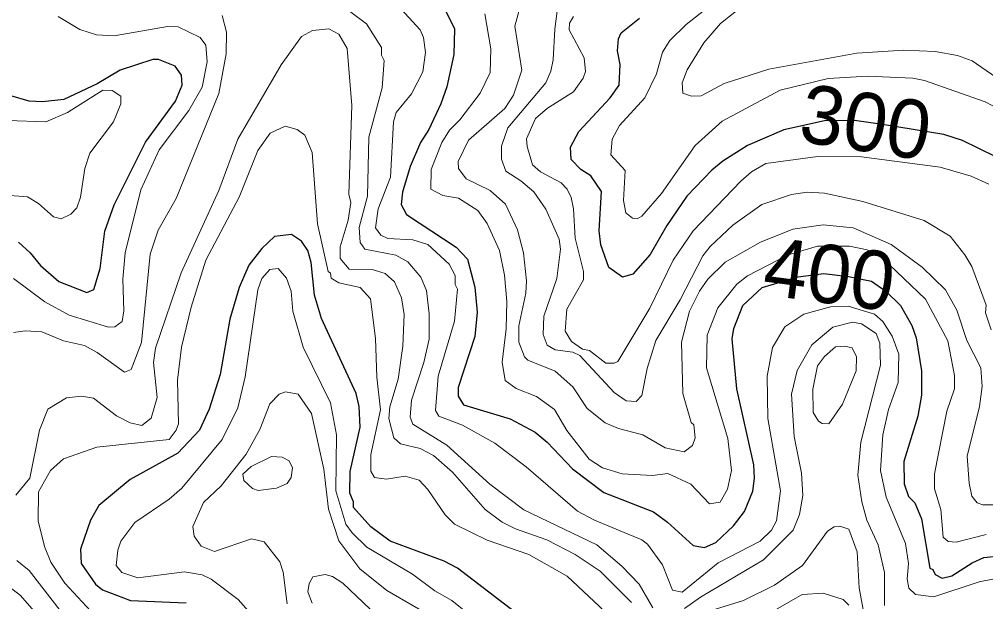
# Model space of a CAD drawing. Extents: x 673.3 to 698.5, y 6984.3 to 7012.3.
# Drawn here: x 690.605 to 691.93, y 7008.741 to 7009.539 of the extents above; entities that cross this region are included whole.
import ezdxf
from ezdxf.enums import TextEntityAlignment as Align

# ---------------------------------------------------------------- set-up
doc = ezdxf.new("R2010")
doc.units = 0
doc.header["$LTSCALE"] = 0.032
doc.layers.add('1', color=7, linetype='Continuous', lineweight=25)
doc.layers.add('2', color=7, linetype='Continuous', lineweight=13)
doc.layers.add('61', color=7, linetype='Continuous')

msp = doc.modelspace()

# ---------------------------------------------------------------- linework, layer by layer
at = {"layer": '1'}
for points in [[(691.1904, 7009.5488), (691.2022, 7009.5254), (691.2013, 7009.4902), (691.1916, 7009.4461), (691.1834, 7009.4228), (691.1666, 7009.3876), (691.1552, 7009.3698), (691.1411, 7009.3368), (691.1308, 7009.3017), (691.129, 7009.2847), (691.1364, 7009.2709), (691.2044, 7009.2263), (691.2198, 7009.2098), (691.2301, 7009.1716), (691.2332, 7009.1373), (691.2299, 7009.1039), (691.2072, 7009.0341), (691.2072, 7009.022), (691.2145, 7009.0104), (691.2783, 7008.9913), (691.3126, 7008.9727), (691.329, 7008.9591), (691.3637, 7008.9228), (691.4069, 7008.8904), (691.4751, 7008.8636), (691.4942, 7008.8496), (691.5295, 7008.8174), (691.5449, 7008.8147), (691.5603, 7008.8218), (691.5848, 7008.8446), (691.5999, 7008.8642), (691.6111, 7008.8922), (691.6135, 7008.9097), (691.6127, 7008.9282), (691.5891, 7009.0322), (691.5826, 7009.1009), (691.5851, 7009.1148), (691.5973, 7009.1462), (691.6239, 7009.1712), (691.6734, 7009.1859), (691.7085, 7009.1901), (691.7425, 7009.1861), (691.7737, 7009.1797), (691.7936, 7009.1661), (691.8135, 7009.1462), (691.8292, 7009.119), (691.8351, 7009.1019), (691.8423, 7009.0569), (691.8423, 7009.0237), (691.8376, 7008.995), (691.8182, 7008.9325), (691.8187, 7008.9022), (691.8245, 7008.8849), (691.8333, 7008.8758), (691.8424, 7008.8543), (691.8538, 7008.7864), (691.8578, 7008.7845), (691.8614, 7008.778), (691.8707, 7008.7726), (691.8842, 7008.7759), (691.9119, 7008.7937), (691.9278, 7008.8009), (691.9591, 7008.8041)], [(691.4465, 7009.1894), (691.4322, 7009.1854), (691.4136, 7009.1987), (691.4026, 7009.2296), (691.4005, 7009.2488), (691.4035, 7009.3028), (691.3888, 7009.3243), (691.3755, 7009.3329), (691.3621, 7009.3463), (691.3613, 7009.3635), (691.3726, 7009.385), (691.4154, 7009.431), (691.4278, 7009.4484), (691.4294, 7009.4768), (691.4255, 7009.4955), (691.427, 7009.512), (691.4306, 7009.5202), (691.4559, 7009.5403)], [(690.6039, 7009.2332), (690.6201, 7009.2185), (690.6344, 7009.2011), (690.6593, 7009.1794), (690.6978, 7009.1643), (690.7072, 7009.1685), (690.7161, 7009.197), (690.7225, 7009.2481), (690.7355, 7009.2843), (690.7783, 7009.3704), (690.8194, 7009.4264), (690.8284, 7009.4484), (690.8275, 7009.4622), (690.8191, 7009.4746), (690.7959, 7009.4833), (690.7885, 7009.4833), (690.7437, 7009.4687), (690.7122, 7009.4504), (690.6661, 7009.4288), (690.6369, 7009.4256), (690.6186, 7009.4263), (690.5938, 7009.4339)], [(691.9436, 7009.3505), (691.8988, 7009.3725), (691.8729, 7009.3808), (691.7888, 7009.3944), (691.7505, 7009.4001), (691.7093, 7009.3995), (691.6537, 7009.3873), (691.604, 7009.3655), (691.5698, 7009.3443), (691.5548, 7009.3319), (691.5208, 7009.2963), (691.493, 7009.2561), (691.4704, 7009.2165), (691.4465, 7009.1894)], [(691.1878, 7008.7963), (691.1138, 7008.8236), (691.0874, 7008.8433), (691.0637, 7008.8697), (691.0637, 7008.8774), (691.0587, 7008.8894), (691.059, 7008.9189), (691.0727, 7008.9798), (691.0713, 7009.0082), (691.0673, 7009.026), (691.0195, 7009.1287), (691.0101, 7009.1606), (691.0054, 7009.2053), (691.0007, 7009.2219), (690.9923, 7009.2348), (690.9786, 7009.2437), (690.9552, 7009.2412), (690.9377, 7009.2246), (690.9198, 7009.2019), (690.9069, 7009.1711), (690.8939, 7009.1279), (690.8806, 7009.052), (690.8658, 7009.0042), (690.8522, 7008.9755), (690.8225, 7008.9441), (690.7571, 7008.9078), (690.7141, 7008.8722), (690.7027, 7008.8524), (690.6892, 7008.8126), (690.6901, 7008.7927), (690.7095, 7008.7645), (690.7191, 7008.7566), (690.7575, 7008.7422), (690.834, 7008.7389)], [(691.2842, 7008.7268), (691.206, 7008.7864), (691.1878, 7008.7963)]]:
    msp.add_lwpolyline(points, dxfattribs=at)
at = {"layer": '2'}
for points in [[(691.5426, 7009.2143), (691.5116, 7009.1541), (691.4783, 7009.0986), (691.4662, 7009.0602), (691.4589, 7009.023), (691.451, 7009.015), (691.4374, 7009.0156), (691.421, 7009.0271), (691.374, 7009.0778), (691.3643, 7009.0826), (691.3402, 7009.0859), (691.3291, 7009.0919), (691.3237, 7009.1069), (691.3245, 7009.1318), (691.3422, 7009.1832), (691.3472, 7009.2238), (691.3457, 7009.2375), (691.3275, 7009.2784), (691.3107, 7009.3024), (691.2932, 7009.3174), (691.2724, 7009.3303), (691.2667, 7009.3471), (691.2666, 7009.3647), (691.2753, 7009.3898), (691.3271, 7009.4514), (691.3342, 7009.4674), (691.3374, 7009.4831), (691.3394, 7009.5253), (691.3469, 7009.582)], [(691.6351, 7009.5873), (691.567, 7009.533), (691.5438, 7009.5062), (691.521, 7009.4694), (691.5143, 7009.4514), (691.5152, 7009.4376), (691.5272, 7009.4333), (691.5404, 7009.4337), (691.572, 7009.4507), (691.6333, 7009.4704), (691.7536, 7009.4923), (691.8182, 7009.4963), (691.8614, 7009.4947), (691.8918, 7009.4891), (691.9119, 7009.4816), (691.9576, 7009.45)], [(691.4738, 7008.7323), (691.4553, 7008.7645), (691.4313, 7008.7893), (691.3971, 7008.8186), (691.2973, 7008.8662), (691.2503, 7008.9014), (691.1914, 7008.955), (691.1448, 7008.9838), (691.1412, 7008.9934), (691.1429, 7009.0166), (691.1599, 7009.0683), (691.1672, 7009.1003), (691.1672, 7009.1352), (691.1636, 7009.1668), (691.1558, 7009.1853), (691.1379, 7009.2064), (691.1215, 7009.2154), (691.0789, 7009.2235), (691.0725, 7009.2329), (691.0712, 7009.2531), (691.0827, 7009.2962), (691.0846, 7009.3773), (691.1029, 7009.4447), (691.1054, 7009.482), (691.1021, 7009.4894), (691.1019, 7009.4998), (691.0813, 7009.5326), (691.0365, 7009.5661)], [(691.9894, 7008.8734), (691.9264, 7008.8732), (691.9186, 7008.8762), (691.9115, 7008.8851), (691.9076, 7008.903), (691.9051, 7008.94), (691.9222, 7009.008), (691.9255, 7009.0355), (691.9238, 7009.0609), (691.9047, 7009.0983), (691.8911, 7009.14), (691.8755, 7009.1677), (691.8435, 7009.1989), (691.8008, 7009.23), (691.7487, 7009.2528), (691.7077, 7009.2569), (691.6662, 7009.2509), (691.6217, 7009.2333), (691.573, 7009.2058), (691.5496, 7009.1825), (691.5379, 7009.166), (691.5242, 7009.1386), (691.5135, 7009.0963), (691.515, 7009.0257), (691.5268, 7008.9859), (691.5303, 7008.9827), (691.5321, 7008.9651), (691.5286, 7008.9547), (691.5171, 7008.9459), (691.4911, 7008.9513), (691.4604, 7008.9694), (691.4269, 7008.9779), (691.4086, 7008.9856), (691.384, 7009.0051), (691.3645, 7009.0352), (691.34, 7009.0565), (691.3027, 7009.0717), (691.2979, 7009.076), (691.2902, 7009.0964), (691.2903, 7009.1187), (691.3, 7009.1631), (691.3008, 7009.1802), (691.2966, 7009.2185), (691.2882, 7009.2499), (691.272, 7009.2855), (691.2508, 7009.3039), (691.2181, 7009.32), (691.2073, 7009.3342), (691.2072, 7009.3436), (691.2214, 7009.3729), (691.271, 7009.4162), (691.283, 7009.4348), (691.2942, 7009.469), (691.2846, 7009.5293), (691.2952, 7009.5682)], [(691.1237, 7009.5578), (691.1548, 7009.5243), (691.1597, 7009.5138), (691.1624, 7009.4932), (691.1588, 7009.4665), (691.1431, 7009.4367), (691.1219, 7009.411), (691.1185, 7009.398), (691.1142, 7009.3222), (691.0973, 7009.2788), (691.0939, 7009.2528), (691.1009, 7009.2427), (691.1106, 7009.2383), (691.1451, 7009.2364), (691.1656, 7009.23), (691.1949, 7009.2032), (691.2029, 7009.1877), (691.2031, 7009.1751), (691.2063, 7009.1687), (691.2022, 7009.125), (691.1794, 7009.0498), (691.1761, 7009.0027), (691.1805, 7008.9946), (691.2131, 7008.9824), (691.2574, 7008.9576), (691.3002, 7008.9253), (691.3705, 7008.8646), (691.3939, 7008.8521), (691.459, 7008.8252), (691.4665, 7008.8192), (691.4872, 7008.7911), (691.5011, 7008.7564), (691.5144, 7008.7537), (691.5636, 7008.7937), (691.621, 7008.8237), (691.6367, 7008.8385), (691.6436, 7008.8515), (691.6493, 7008.8925), (691.6315, 7008.9915), (691.6307, 7009.0496), (691.6381, 7009.0887), (691.6549, 7009.1173), (691.6813, 7009.1346), (691.7178, 7009.1446), (691.7419, 7009.1456), (691.7781, 7009.1344), (691.7893, 7009.1247)], [(691.4181, 7009.3742), (691.4283, 7009.3933), (691.4629, 7009.4312), (691.4792, 7009.4641), (691.4874, 7009.4934), (691.4972, 7009.5096), (691.5198, 7009.5314), (691.5582, 7009.5615)], [(690.8836, 7009.5439), (690.8894, 7009.5212), (690.8887, 7009.4912), (690.8787, 7009.4371), (690.8205, 7009.2931), (690.7955, 7009.2498), (690.7845, 7009.2166), (690.773, 7009.0957), (690.7584, 7009.0586), (690.7494, 7009.0551), (690.7122, 7009.0822), (690.6945, 7009.0916), (690.6656, 7009.0978), (690.636, 7009.1103), (690.6131, 7009.1119), (690.5974, 7009.1095)], [(690.7275, 7009.1169), (690.7364, 7009.1174), (690.7461, 7009.1245), (690.7486, 7009.1391), (690.747, 7009.1826), (690.7503, 7009.2186), (690.772, 7009.3051), (690.7968, 7009.3599), (690.8376, 7009.4136), (690.856, 7009.4457), (690.8627, 7009.4804), (690.8612, 7009.503), (690.8533, 7009.5136), (690.823, 7009.5281), (690.8086, 7009.5289), (690.7351, 7009.516), (690.7112, 7009.5175), (690.6884, 7009.5248), (690.6587, 7009.5424)], [(691.247, 7009.2586), (691.2338, 7009.2767), (691.2077, 7009.2933), (691.1859, 7009.2972), (691.1697, 7009.306), (691.1698, 7009.3326), (691.1845, 7009.3696), (691.1952, 7009.3869), (691.2093, 7009.4009), (691.2374, 7009.4372), (691.2511, 7009.4655), (691.2519, 7009.4983), (691.2437, 7009.546)], [(691.3651, 7009.5426), (691.3596, 7009.5334), (691.3595, 7009.5242), (691.3798, 7009.4856), (691.3815, 7009.4669), (691.3785, 7009.4578), (691.3652, 7009.4394), (691.3296, 7009.4169), (691.3131, 7009.4027), (691.3009, 7009.3748), (691.3016, 7009.3642), (691.309, 7009.3393), (691.3201, 7009.3295), (691.3483, 7009.3145), (691.3564, 7009.3057), (691.3618, 7009.2944), (691.3651, 7009.2789), (691.3676, 7009.2388), (691.379, 7009.193), (691.3789, 7009.1815), (691.3562, 7009.1414), (691.3538, 7009.1113), (691.3623, 7009.097), (691.3774, 7009.0868), (691.3873, 7009.0849), (691.4094, 7009.0676), (691.4212, 7009.0673), (691.426, 7009.0696), (691.47, 7009.1427), (691.5021, 7009.2084), (691.5295, 7009.2486), (691.5945, 7009.317), (691.6093, 7009.3297), (691.6289, 7009.3408), (691.7005, 7009.3505), (691.7603, 7009.3501), (691.8679, 7009.3359), (691.9107, 7009.3237), (691.9349, 7009.3128)], [(690.6004, 7008.8864), (690.6197, 7008.91), (690.6331, 7008.9755), (690.6444, 7009.0042), (690.6698, 7009.0197), (690.6903, 7009.0224), (690.7069, 7009.0195), (690.7383, 7008.9954), (690.7571, 7008.9856), (690.7731, 7008.9818), (690.7859, 7008.992), (690.7941, 7009.0205), (690.7894, 7009.0685), (690.7918, 7009.0879), (690.8272, 7009.1913), (690.8789, 7009.3042), (690.9051, 7009.3745), (690.9641, 7009.4762), (690.9922, 7009.515), (691.0073, 7009.5233), (691.0297, 7009.5256), (691.0436, 7009.5181), (691.0548, 7009.4985), (691.0613, 7009.4205), (691.0573, 7009.2988), (691.0597, 7009.2876), (691.0564, 7009.2635), (691.0452, 7009.2267), (691.0451, 7009.2109), (691.0578, 7009.196), (691.0893, 7009.1957), (691.1069, 7009.1901), (691.1198, 7009.1789), (691.1294, 7009.1571), (691.1331, 7009.134), (691.1313, 7009.0905), (691.1248, 7009.0453), (691.1135, 7009.0077), (691.1119, 7008.9918), (691.1189, 7008.965), (691.128, 7008.9569), (691.1549, 7008.9505), (691.1732, 7008.9407), (691.1992, 7008.9179), (691.2443, 7008.8671), (691.2672, 7008.8494), (691.2855, 7008.8402), (691.3288, 7008.8252), (691.3674, 7008.8051), (691.4016, 7008.7823), (691.4447, 7008.7393)], [(692.0003, 7009.388), (691.9298, 7009.4254), (691.8465, 7009.4548), (691.8304, 7009.4581), (691.7682, 7009.4606), (691.7145, 7009.4574), (691.6486, 7009.4414), (691.569, 7009.3991), (691.532, 7009.3658), (691.486, 7009.3001), (691.4591, 7009.2687), (691.4524, 7009.2652), (691.446, 7009.2659), (691.4368, 7009.2732), (691.4336, 7009.2903), (691.436, 7009.3313), (691.4166, 7009.3531), (691.4181, 7009.3742)], [(690.5892, 7009.3999), (690.6416, 7009.3979), (690.6711, 7009.411), (690.7197, 7009.4414), (690.7326, 7009.4412), (690.7444, 7009.4335), (690.7444, 7009.4228), (690.7345, 7009.3983), (690.702, 7009.3553), (690.695, 7009.3342), (690.6892, 7009.2948), (690.6841, 7009.2804), (690.6758, 7009.2715), (690.6624, 7009.2653), (690.6523, 7009.2678), (690.6316, 7009.286), (690.6164, 7009.2952), (690.5864, 7009.2977)], [(691.032, 7009.1907), (691.0288, 7009.1929), (691.0142, 7009.2585), (691.0067, 7009.3563), (690.9969, 7009.3798), (690.9861, 7009.3877), (690.9696, 7009.3921), (690.9492, 7009.3825), (690.9325, 7009.3589), (690.9068, 7009.2947), (690.8612, 7009.2084), (690.841, 7009.144), (690.8277, 7009.0895), (690.822, 7009.0443), (690.8236, 7008.9844), (690.8204, 7008.9755), (690.8107, 7008.9628), (690.7116, 7008.9523), (690.6657, 7008.9361), (690.6479, 7008.9201), (690.6315, 7008.8913), (690.6313, 7008.8514), (690.6399, 7008.8161), (690.6483, 7008.7947), (690.6676, 7008.7661), (690.7033, 7008.7274)], [(691.9382, 7009.1132), (691.9304, 7009.1363), (691.9311, 7009.1467), (691.9115, 7009.1999), (691.9019, 7009.216), (691.8816, 7009.2413), (691.8459, 7009.2629), (691.7622, 7009.2888), (691.7094, 7009.3002), (691.6858, 7009.3018), (691.6643, 7009.2985), (691.6236, 7009.2848), (691.5836, 7009.2563), (691.5528, 7009.2272), (691.5426, 7009.2143)], [(691.9311, 7008.8326), (691.8899, 7008.8221), (691.8791, 7008.823), (691.8721, 7008.829), (691.8691, 7008.8667), (691.8604, 7008.8951), (691.8603, 7008.9159), (691.8771, 7009.0018), (691.8879, 7009.0323), (691.8879, 7009.0505), (691.8785, 7009.098), (691.8481, 7009.1549), (691.7884, 7009.2116), (691.7678, 7009.2225), (691.7439, 7009.2279), (691.6996, 7009.2276), (691.6598, 7009.2158), (691.6038, 7009.1869), (691.5892, 7009.1756), (691.5632, 7009.1432), (691.5484, 7009.1058), (691.5476, 7009.0612), (691.5768, 7008.9641), (691.5817, 7008.9201), (691.5766, 7008.8948), (691.5663, 7008.8769), (691.5519, 7008.8747), (691.5259, 7008.9014), (691.4945, 7008.9163), (691.4737, 7008.9133), (691.4321, 7008.9159), (691.4048, 7008.924), (691.3865, 7008.9359), (691.3563, 7008.975), (691.339, 7009.0037), (691.3146, 7009.0216), (691.2864, 7009.0329), (691.2716, 7009.0438), (691.2673, 7009.0688), (691.2731, 7009.1146), (691.2739, 7009.1518), (691.2707, 7009.1882), (691.2639, 7009.2217), (691.247, 7009.2586)], [(690.9651, 7008.6759), (690.9053, 7008.7437), (690.8683, 7008.7716), (690.8558, 7008.7773), (690.8317, 7008.7814), (690.7677, 7008.7733), (690.7456, 7008.7807), (690.7382, 7008.7902), (690.7402, 7008.8111), (690.7444, 7008.8234), (690.7636, 7008.8492), (690.8108, 7008.8809), (690.8282, 7008.896), (690.8833, 7008.9627), (690.9049, 7009.0062), (690.9148, 7009.0489), (690.9324, 7009.1678), (690.9376, 7009.1835), (690.9487, 7009.1956), (690.9604, 7009.1973), (690.9715, 7009.1839), (690.9781, 7009.1659), (690.9801, 7009.1387), (690.9945, 7009.0895), (691.0319, 7009.0129), (691.0401, 7008.9694), (691.0393, 7008.8925), (691.0532, 7008.8468), (691.0615, 7008.8349), (691.082, 7008.8153), (691.1442, 7008.7783), (691.1752, 7008.7554), (691.1985, 7008.742), (691.2566, 7008.6954)], [(690.5972, 7009.1836), (690.6401, 7009.1515), (690.6734, 7009.1333), (690.7275, 7009.1169)], [(691.4681, 7008.6711), (691.3564, 7008.7754), (691.3041, 7008.805), (691.247, 7008.825), (691.202, 7008.847), (691.1891, 7008.8596), (691.1655, 7008.8944), (691.1535, 7008.9073), (691.1346, 7008.9124), (691.1086, 7008.9085), (691.0925, 7008.9107), (691.0875, 7008.9194), (691.0875, 7008.9422), (691.1004, 7009.0033), (691.0956, 7009.0482), (691.0939, 7009.101), (691.0868, 7009.1554), (691.0727, 7009.1713), (691.0432, 7009.1773), (691.0331, 7009.1837), (691.032, 7009.1907)], [(691.7919, 7008.7353), (691.7917, 7008.7804), (691.7828, 7008.8185), (691.7677, 7008.8524), (691.7605, 7008.8774), (691.7553, 7008.9138), (691.7593, 7008.9592), (691.7861, 7009.0648), (691.7852, 7009.0947), (691.7803, 7009.1079), (691.7602, 7009.1215), (691.748, 7009.1234), (691.721, 7009.1168), (691.692, 7009.0927), (691.6719, 7009.0575), (691.6641, 7009.0247)], [(691.7893, 7009.1247), (691.802, 7009.1046), (691.8113, 7009.0797), (691.8106, 7009.041), (691.7974, 7009.0039), (691.7895, 7008.969), (691.7862, 7008.9204), (691.7939, 7008.884), (691.8204, 7008.8201), (691.8244, 7008.7931), (691.8229, 7008.7721), (691.8252, 7008.7589), (691.8341, 7008.7504), (691.8594, 7008.7471), (691.9216, 7008.7676), (691.9611, 7008.7756)], [(691.1788, 7008.7157), (691.1093, 7008.7559), (691.0724, 7008.7858), (691.0433, 7008.824), (691.0292, 7008.8675), (691.0229, 7008.9221), (691.0058, 7008.9983), (690.9878, 7009.0249), (690.9703, 7009.028), (690.9614, 7009.025), (690.949, 7009.0118), (690.935, 7008.9765), (690.9165, 7008.9429), (690.8821, 7008.8992), (690.8578, 7008.8765), (690.8432, 7008.8437), (690.8448, 7008.8305), (690.8545, 7008.8166), (690.8728, 7008.8092), (690.9238, 7008.8267), (690.9408, 7008.8227), (690.9625, 7008.7952), (690.9669, 7008.7811), (690.9725, 7008.7378)], [(691.6641, 7009.0247), (691.6677, 7008.967), (691.6778, 7008.9165), (691.6795, 7008.8861), (691.675, 7008.86), (691.6666, 7008.8387), (691.6259, 7008.7977), (691.5392, 7008.7467), (691.5176, 7008.7313)], [(691.5348, 7008.7225), (691.5982, 7008.742), (691.641, 7008.7634), (691.6791, 7008.79), (691.7136, 7008.8374), (691.7228, 7008.8432), (691.7303, 7008.844), (691.7426, 7008.8401), (691.7543, 7008.809), (691.7569, 7008.7596), (691.7631, 7008.727)], [(690.5607, 7008.7842), (690.6067, 7008.749), (690.6354, 7008.7168)], [(690.6785, 7008.706), (690.6189, 7008.7832), (690.602, 7008.7968)], [(691.1238, 7008.6946), (691.0489, 7008.766), (691.0349, 7008.775), (691.0245, 7008.778), (691.0077, 7008.7747), (691.0027, 7008.7656), (691.0011, 7008.7541), (691.0069, 7008.7386)], [(691.743, 7008.7357), (691.735, 7008.7434), (691.7077, 7008.7521), (691.6787, 7008.7504), (691.6271, 7008.7205)]]:
    msp.add_lwpolyline(points, dxfattribs=at)
for points in [[(691.7527, 7009.0567), (691.7535, 7009.0762), (691.7475, 7009.0885), (691.7373, 7009.0908), (691.7245, 7009.09), (691.7092, 7009.0766), (691.6998, 7009.0636), (691.6933, 7009.0319), (691.6941, 7008.9999), (691.7013, 7008.9877), (691.706, 7008.9848), (691.7154, 7008.9844), (691.734, 7009.0111)], [(690.9726, 7008.9027), (690.9782, 7008.9107), (690.9799, 7008.9239), (690.9752, 7008.9334), (690.9656, 7008.9384), (690.951, 7008.9393), (690.9231, 7008.9257), (690.9116, 7008.9154), (690.9132, 7008.9066), (690.9248, 7008.8958), (690.9326, 7008.893), (690.9581, 7008.896)]]:
    msp.add_lwpolyline(points, close=True, dxfattribs=at)

# ---------------------------------------------------------------- texts
at = {"layer": '61'}
for s, rotation, p in [('300', 351.327, (691.76, 7009.3583)), ('400', 352.504, (691.7111, 7009.1499))]:
    msp.add_text(s, height=0.08, rotation=rotation, dxfattribs=at).set_placement(p, align=Align.CENTER)

doc.saveas('drawing.dxf')
